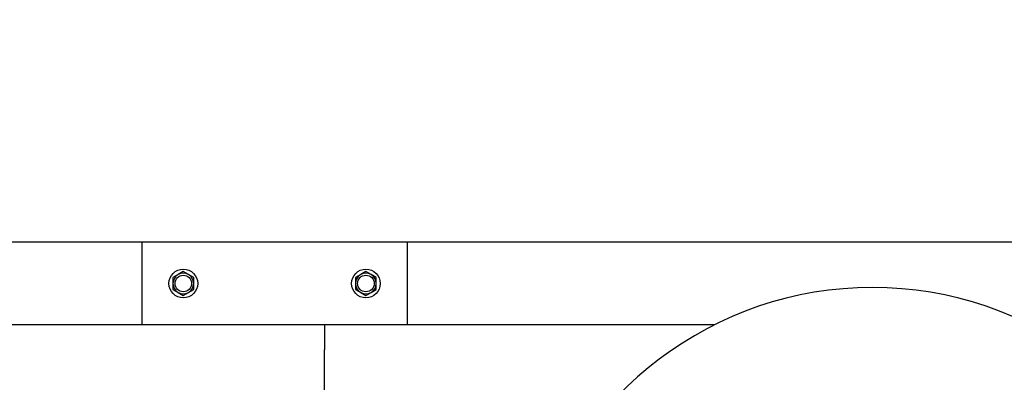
# Model space of a CAD drawing. Header units: inches. Extents: x 24 to 1128, y -58 to 748.
# Tile 644 of 656: x 635.63 to 650.46, y 693.33 to 698.79. Entities that reach past the tile are written whole.
import ezdxf

# ---------------------------------------------------------------- set-up
doc = ezdxf.new("R2010")
doc.units = ezdxf.units.IN
doc.header["$LTSCALE"] = 32
doc.header["$MEASUREMENT"] = 0
doc.layers.add('Dimension (ANSI)', color=7, linetype='Continuous', lineweight=25)
doc.layers.add('Visible (ANSI)', color=7, linetype='Continuous', lineweight=30)
doc.styles.add('Note Text (ANSI)', font='tahoma.ttf')
doc.dimstyles.new('SB Fraction-16 (ANSI)', dxfattribs={"dimscale": 32, "dimtxt": 0.125, "dimasz": 0.098425, "dimexe": 0.125, "dimexo": 0.0625, "dimgap": 0.031496, "dimtad": 0, "dimtih": 1, "dimtoh": 1, "dimdec": 4, "dimrnd": 1e-08, "dimzin": 0, "dimdsep": 46, "dimlunit": 5, "dimtxsty": 'Note Text (ANSI)', "dimcen": 0.09, "dimdle": 0.393701, "dimclrd": 256, "dimclre": 256, "dimclrt": 256, "dimadec": 0, "dimazin": 3, "dimtfac": 0.96, "dimtofl": 0, "dimtmove": 0, "dimatfit": 3, "dimfxl": 1, "dimfrac": 2, "dimtolj": 1, "dimtzin": 12, "dimlwd": -1, "dimlwe": -1, "dimarcsym": 0})

# ---------------------------------------------------------------- blocks, each defined once
blk = doc.blocks.new('*D18')
at = {"layer": 'Defpoints', "color": 0, "transparency": 16777216}
for p in [(727.281, 715.597), (494.281, 695.44), (727.281, 695.44)]:
    blk.add_point(p, dxfattribs=at)
at = {"layer": 'Dimension (ANSI)', "transparency": 16777216}
for p, q in [((494.281, 697.44), (494.281, 719.597)), ((727.281, 697.44), (727.281, 719.597)), ((497.43, 715.597), (605.57, 715.597)), ((724.131, 715.597), (615.991, 715.597))]:
    blk.add_line(p, q, dxfattribs=at)
for points in [[(497.43, 716.122), (497.43, 715.072), (494.281, 715.597)], [(724.131, 716.122), (724.131, 715.072), (727.281, 715.597)]]:
    blk.add_solid(points, dxfattribs=at)
at = {"layer": 'Dimension (ANSI)', "transparency": 16777216, "insert": (606.578, 717.681), "char_height": 4, "attachment_point": 1, "style": 'Note Text (ANSI)'}
blk.add_mtext('\\A1;233', dxfattribs=at)

msp = doc.modelspace()

# ---------------------------------------------------------------- linework, layer by layer
at = {"layer": 'Visible (ANSI)'}
for p, q in [((637.46813, 695.43978), (607.96813, 695.43978)), ((637.46813, 695.43978), (637.46813, 694.18978)), ((641.46813, 695.43978), (637.46813, 695.43978)), ((641.46813, 694.18978), (641.46813, 695.43978)), ((655.46813, 695.43978), (641.46813, 695.43978)), ((638.01513, 694.94988), (637.93713, 694.90485)), ((637.93713, 694.90485), (637.93713, 694.81478)), ((638.09313, 694.99491), (638.01513, 694.94988)), ((638.17113, 694.94988), (638.09313, 694.99491)), ((638.24913, 694.90485), (638.17113, 694.94988)), ((638.24913, 694.81478), (638.24913, 694.90485)), ((640.76513, 694.94988), (640.68713, 694.90485)), ((640.68713, 694.90485), (640.68713, 694.81478)), ((640.84313, 694.99491), (640.76513, 694.94988)), ((640.92113, 694.94988), (640.84313, 694.99491)), ((640.99913, 694.90485), (640.92113, 694.94988)), ((640.99913, 694.81478), (640.99913, 694.90485)), ((637.93713, 694.81478), (637.93713, 694.72471)), ((637.93713, 694.72471), (638.01513, 694.67968)), ((638.17113, 694.67968), (638.24913, 694.72471)), ((638.24913, 694.72471), (638.24913, 694.81478)), ((640.68713, 694.81478), (640.68713, 694.72471)), ((640.68713, 694.72471), (640.76513, 694.67968)), ((640.92113, 694.67968), (640.99913, 694.72471)), ((640.99913, 694.72471), (640.99913, 694.81478)), ((638.01513, 694.67968), (638.09313, 694.63465)), ((638.09313, 694.63465), (638.17113, 694.67968)), ((640.76513, 694.67968), (640.84313, 694.63465)), ((640.84313, 694.63465), (640.92113, 694.67968)), ((640.21813, 694.18978), (571.71813, 694.18978)), ((640.21813, 694.18978), (640.21813, 693.81478)), ((646.08845, 694.18978), (640.21813, 694.18978)), ((640.21813, 693.06478), (640.21813, 693.81478))]:
    msp.add_line(p, q, dxfattribs=at)
for centre, radius in [((638.09313, 694.81478), 0.216), ((640.84313, 694.81478), 0.216), ((638.09313, 694.81478), 0.1248), ((640.84313, 694.81478), 0.1248)]:
    msp.add_circle(centre, radius, dxfattribs=at)
for centre, radius, start, end in [((638.09313, 694.81478), 0.156, 120, 180), ((638.09313, 694.81478), 0.156, 60, 120), ((638.09313, 694.81478), 0.156, 0, 60), ((640.84313, 694.81478), 0.156, 120, 180), ((640.84313, 694.81478), 0.156, 60, 120), ((640.84313, 694.81478), 0.156, 0, 60), ((638.09313, 694.81478), 0.156, 180, 240), ((638.09313, 694.81478), 0.156, 300, 0), ((640.84313, 694.81478), 0.156, 180, 240), ((640.84313, 694.81478), 0.156, 300, 0), ((648.47313, 689.43978), 5.315, 15.691698, 164.308302), ((638.09313, 694.81478), 0.156, 240, 300), ((640.84313, 694.81478), 0.156, 240, 300)]:
    msp.add_arc(centre, radius, start, end, dxfattribs=at)

# ---------------------------------------------------------------- dimensions: what is measured, and where the dimension line sits
at = {"layer": 'Dimension (ANSI)'}
dim = msp.add_linear_dim(base=(727.28063, 715.59726), p1=(494.28063, 695.43978), p2=(727.28063, 695.43978), dimstyle='SB Fraction-16 (ANSI)', override={"dimgap": 0.031496, "dimtih": 0, "dimtoh": 0, "dimdec": 4, "dimtol": 0, "dimlim": 0, "dimtp": 0, "dimtm": 0, "dimtdec": 2, "dimatfit": 1}, dxfattribs=at)
dim.commit()
dim.dimension.update_dxf_attribs({"geometry": '*D18', "text_midpoint": (610.78063, 715.59726), "dimtype": 160})

doc.saveas('drawing.dxf')
